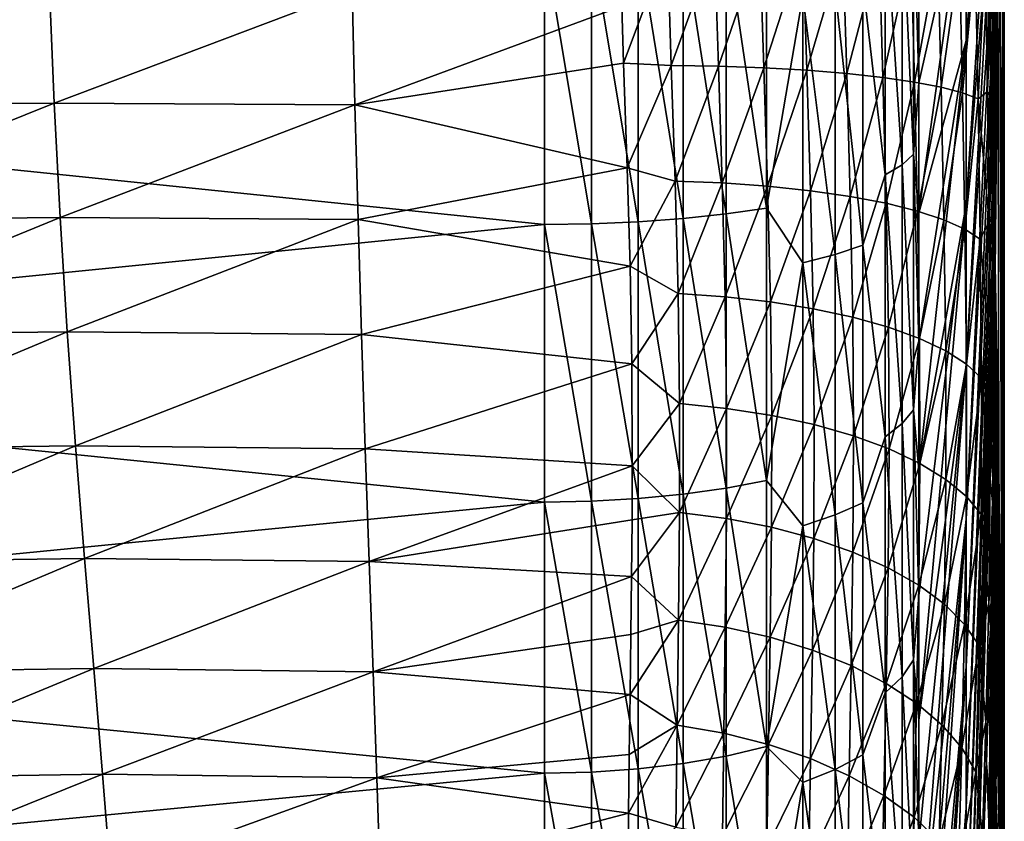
# Model space of a CAD drawing. Header units: metres. Extents: x -22 to 72, y -237 to 23.
# Tile 350 of 363: x 66.25 to 71.5, y -7.96 to -3.68. Entities that reach past the tile are written whole.
import ezdxf

# ---------------------------------------------------------------- set-up
doc = ezdxf.new("R2010")
doc.units = ezdxf.units.M
doc.layers.add('solid_509588_MEDIA_SW0001', color=7, linetype='CONTINUOUS')

msp = doc.modelspace()

# ---------------------------------------------------------------- linework, layer by layer
at = {"layer": 'solid_509588_MEDIA_SW0001'}
for points in [[(71.442787, -4.495758, 102.715591), (71.297287, 10.430269, 91.803352), (71.417549, -3.384985, 103.493362)], [(71.442787, -4.495758, 102.715591), (71.449417, 5.21058, 88.148491), (71.297287, 10.430269, 91.803352)], [(71.442787, -4.495758, 102.715591), (71.470787, -6.077466, 101.60807), (71.449417, 5.21058, 88.148491)], [(71.498817, -9.24112, 99.392853), (71.5, 0, 84.5), (71.449417, 5.21058, 88.148491)], [(71.490837, -7.819918, 100.387993), (71.498817, -9.24112, 99.392853), (71.449417, 5.21058, 88.148491)], [(71.489464, -7.659267, 100.500481), (71.490837, -7.819918, 100.387993), (71.449417, 5.21058, 88.148491)], [(71.470787, -6.077466, 101.60807), (71.489464, -7.659267, 100.500481), (71.449417, 5.21058, 88.148491)], [(71.470947, -13.986648, 96.07), (71.449417, -5.21058, 80.851509), (71.5, 0, 84.5)], [(71.449417, -4.930357, 80.480896), (71.5, 0, 84.5), (71.449417, -5.21058, 80.851509)], [(71.449417, -3.938529, 79.505043), (71.449417, -3.563413, 79.230873), (71.5, 0, 84.5)], [(71.449417, -4.29263, 79.805862), (71.449417, -3.938529, 79.505043), (71.5, 0, 84.5)], [(71.449417, -4.623829, 80.131729), (71.449417, -4.29263, 79.805862), (71.5, 0, 84.5)], [(71.449417, -4.930357, 80.480896), (71.449417, -4.623829, 80.131729), (71.5, 0, 84.5)], [(71.489563, -12.404846, 97.177589), (71.470947, -13.986648, 96.07), (71.5, 0, 84.5)], [(71.490837, -12.255258, 97.282333), (71.489563, -12.404846, 97.177589), (71.5, 0, 84.5)], [(71.498848, -10.822992, 98.285217), (71.490837, -12.255258, 97.282333), (71.5, 0, 84.5)], [(71.498817, -9.24112, 99.392853), (71.498848, -10.822992, 98.285217), (71.5, 0, 84.5)], [(71.449417, -1.894296, 78.427666), (71.297287, -3.791904, 72.344719), (71.297287, -2.894509, 72.100349)], [(71.449417, -2.332495, 78.582138), (71.297287, -3.791904, 72.344719), (71.449417, -1.894296, 78.427666)], [(71.449417, -2.332495, 78.582138), (71.297287, -4.669067, 72.653931), (71.297287, -3.791904, 72.344719)], [(71.449417, -2.758248, 78.768188), (71.297287, -4.669067, 72.653931), (71.449417, -2.332495, 78.582138)], [(69.046227, -3.268285, 63.755886), (61.700001, -4.016436, 63.887661), (61.700001, -2.500866, 63.64946)], [(71.449417, -2.758248, 78.768188), (71.297287, -5.521318, 73.026352), (71.297287, -4.669067, 72.653931)], [(71.449417, -3.169286, 78.984818), (71.297287, -5.521318, 73.026352), (71.449417, -2.758248, 78.768188)], [(71.297287, -2.894509, 72.100349), (71.043945, -4.016731, 65.831764), (71.043945, -3.315895, 65.694626)], [(71.297287, -2.894509, 72.100349), (71.043945, -4.71195, 65.99501), (71.043945, -4.016731, 65.831764)], [(71.297287, -2.894509, 72.100349), (71.297287, -3.791904, 72.344719), (71.043945, -4.71195, 65.99501)], [(70.955872, -3.049517, 65.144424), (71.015793, -3.011115, 65.388168), (71.015793, -4.398156, 65.658951)], [(71.015793, -3.011115, 65.388168), (71.043945, -3.315895, 65.694626), (71.043945, -4.016731, 65.831764)], [(71.015793, -4.398156, 65.658951), (71.015793, -3.011115, 65.388168), (71.043945, -4.016731, 65.831764)], [(70.865181, -3.086429, 64.910141), (70.865181, -4.508163, 65.187698), (70.745163, -3.482562, 64.749413)], [(70.955872, -3.049517, 65.144424), (70.955872, -4.454248, 65.418663), (70.865181, -3.086429, 64.910141)], [(70.955872, -4.454248, 65.418663), (70.865181, -4.508163, 65.187698), (70.865181, -3.086429, 64.910141)], [(70.955872, -3.049517, 65.144424), (71.015793, -4.398156, 65.658951), (70.955872, -4.454248, 65.418663)], [(71.449417, -3.169286, 78.984818), (71.297287, -6.344111, 73.459991), (71.297287, -5.521318, 73.026352)], [(71.449417, -3.563413, 79.230873), (71.297287, -6.344111, 73.459991), (71.449417, -3.169286, 78.984818)], [(69.78759, -3.24611, 63.896629), (69.78759, -4.7414, 64.188545), (69.546257, -3.2584, 63.818626)], [(70.016975, -3.229161, 64.004211), (70.016975, -4.716643, 64.294601), (69.78759, -3.24611, 63.896629)], [(70.016975, -4.716643, 64.294601), (69.78759, -4.7414, 64.188545), (69.78759, -3.24611, 63.896629)], [(70.230705, -3.207825, 64.139633), (70.230705, -4.685479, 64.428101), (70.016975, -3.229161, 64.004211)], [(70.230705, -4.685479, 64.428101), (70.016975, -4.716643, 64.294601), (70.016975, -3.229161, 64.004211)], [(70.425346, -3.550836, 64.362206), (70.230705, -4.685479, 64.428101), (70.230705, -3.207825, 64.139633)], [(69.046227, -3.268285, 63.755886), (69.046227, -4.773789, 64.049797), (61.700001, -4.016436, 63.887661)], [(69.296867, -3.265831, 63.771461), (69.296867, -4.770205, 64.065147), (69.046227, -3.268285, 63.755886)], [(69.296867, -4.770205, 64.065147), (69.046227, -4.773789, 64.049797), (69.046227, -3.268285, 63.755886)], [(69.546257, -3.2584, 63.818626), (69.546257, -4.759351, 64.111649), (69.296867, -3.265831, 63.771461)], [(69.546257, -4.759351, 64.111649), (69.296867, -4.770205, 64.065147), (69.296867, -3.265831, 63.771461)], [(69.703773, -3.286604, 105.445152), (69.458687, -3.608916, 105.491669), (69.469139, -3.912926, 105.527519)], [(69.723099, -3.92517, 105.507751), (69.703773, -3.286604, 105.445152), (69.469139, -3.912926, 105.527519)], [(69.78759, -4.7414, 64.188545), (69.546257, -4.759351, 64.111649), (69.546257, -3.2584, 63.818626)], [(69.723099, -3.92517, 105.507751), (69.953026, -3.286028, 105.392616), (69.703773, -3.286604, 105.445152)], [(69.974632, -3.92921, 105.453751), (69.953026, -3.286028, 105.392616), (69.723099, -3.92517, 105.507751)], [(69.974632, -3.92921, 105.453751), (70.195969, -3.287623, 105.307892), (69.953026, -3.286028, 105.392616)], [(70.217148, -3.937764, 105.368217), (70.195969, -3.287623, 105.307892), (69.974632, -3.92921, 105.453751)], [(70.217148, -3.937764, 105.368217), (70.426033, -3.29138, 105.192757), (70.195969, -3.287623, 105.307892)], [(70.446625, -3.95069, 105.252571), (70.426033, -3.29138, 105.192757), (70.217148, -3.937764, 105.368217)], [(70.446625, -3.95069, 105.252571), (70.63942, -3.297237, 105.04911), (70.426033, -3.29138, 105.192757)], [(70.659271, -3.967774, 105.108734), (70.63942, -3.297237, 105.04911), (70.446625, -3.95069, 105.252571)], [(70.659271, -3.967774, 105.108734), (70.832581, -3.305097, 104.879326), (70.63942, -3.297237, 105.04911)], [(70.85157, -3.988734, 104.939079), (70.832581, -3.305097, 104.879326), (70.659271, -3.967774, 105.108734)], [(70.85157, -3.988734, 104.939079), (71.002335, -3.314829, 104.686218), (70.832581, -3.305097, 104.879326)], [(71.020332, -4.013222, 104.746414), (71.002335, -3.314829, 104.686218), (70.85157, -3.988734, 104.939079)], [(71.020332, -4.013222, 104.746414), (71.145874, -3.326273, 104.472984), (71.002335, -3.314829, 104.686218)], [(71.162773, -4.040833, 104.533928), (71.145874, -3.326273, 104.472984), (71.020332, -4.013222, 104.746414)], [(71.162773, -4.040833, 104.533928), (71.260803, -3.339239, 104.243156), (71.145874, -3.326273, 104.472984)], [(71.276527, -4.07111, 104.305138), (71.260803, -3.339239, 104.243156), (71.162773, -4.040833, 104.533928)], [(71.276527, -4.07111, 104.305138), (71.345238, -3.353513, 104.000526), (71.260803, -3.339239, 104.243156)], [(71.359718, -4.103553, 104.063835), (71.345238, -3.353513, 104.000526), (71.276527, -4.07111, 104.305138)], [(71.359718, -4.103553, 104.063835), (71.397781, -3.368858, 103.749123), (71.345238, -3.353513, 104.000526)], [(71.409752, -4.063233, 103.805214), (71.397781, -3.368858, 103.749123), (71.359718, -4.103553, 104.063835)], [(71.409752, -4.063233, 103.805214), (71.417549, -3.384985, 103.493362), (71.397781, -3.368858, 103.749123)], [(71.409752, -4.063233, 103.805214), (71.423218, -3.752411, 103.523415), (71.417549, -3.384985, 103.493362)], [(71.423218, -3.752411, 103.523415), (71.442787, -4.495758, 102.715591), (71.417549, -3.384985, 103.493362)], [(64.791573, -3.5287, 105.500496), (64.826515, -4.13858, 105.583588), (66.406158, -3.517186, 105.507797)], [(64.826515, -4.13858, 105.583588), (66.431007, -4.125017, 105.592392), (66.406158, -3.517186, 105.507797)], [(66.406158, -3.517186, 105.507797), (66.431007, -4.125017, 105.592392), (68.020821, -3.524439, 105.501945)], [(70.597763, -3.518466, 64.545792), (70.597763, -4.933018, 64.847633), (70.425346, -3.550836, 64.362206)], [(70.745163, -3.482562, 64.749413), (70.745163, -4.88268, 65.048172), (70.597763, -3.518466, 64.545792)], [(70.745163, -4.88268, 65.048172), (70.597763, -4.933018, 64.847633), (70.597763, -3.518466, 64.545792)], [(70.865181, -4.508163, 65.187698), (70.745163, -4.88268, 65.048172), (70.745163, -3.482562, 64.749413)], [(66.431007, -4.125017, 105.592392), (68.035591, -4.133975, 105.585419), (68.020821, -3.524439, 105.501945)], [(68.020821, -3.524439, 105.501945), (68.035591, -4.133975, 105.585419), (69.458687, -3.608916, 105.491669)], [(70.425346, -3.550836, 64.362206), (70.425346, -4.978403, 64.666832), (70.230705, -4.685479, 64.428101)], [(70.597763, -4.933018, 64.847633), (70.425346, -4.978403, 64.666832), (70.425346, -3.550836, 64.362206)], [(71.449417, -3.563413, 79.230873), (71.297287, -7.133056, 73.952538), (71.297287, -6.344111, 73.459991)], [(71.449417, -3.938529, 79.505043), (71.297287, -7.133056, 73.952538), (71.449417, -3.563413, 79.230873)], [(68.035591, -4.133975, 105.585419), (69.469139, -3.912926, 105.527519), (69.458687, -3.608916, 105.491669)], [(71.409752, -4.063233, 103.805214), (71.428284, -4.098251, 103.561295), (71.423218, -3.752411, 103.523415)], [(71.423218, -3.752411, 103.523415), (71.446785, -4.845969, 102.799782), (71.442787, -4.495758, 102.715591)], [(71.423218, -3.752411, 103.523415), (71.428284, -4.098251, 103.561295), (71.446785, -4.845969, 102.799782)], [(71.297287, -3.791904, 72.344719), (71.043945, -5.400579, 66.184135), (71.043945, -4.71195, 65.99501)], [(71.297287, -3.791904, 72.344719), (71.043945, -6.081655, 66.398872), (71.043945, -5.400579, 66.184135)], [(71.297287, -3.791904, 72.344719), (71.297287, -4.669067, 72.653931), (71.043945, -6.081655, 66.398872)], [(68.035591, -4.133975, 105.585419), (69.488327, -4.47118, 105.625496), (69.469139, -3.912926, 105.527519)], [(69.723099, -3.92517, 105.507751), (69.469139, -3.912926, 105.527519), (69.488327, -4.47118, 105.625496)], [(69.743889, -4.541493, 105.617722), (69.723099, -3.92517, 105.507751), (69.488327, -4.47118, 105.625496)], [(69.974632, -3.92921, 105.453751), (69.723099, -3.92517, 105.507751), (69.743889, -4.541493, 105.617722)], [(69.995117, -4.551651, 105.563095), (69.974632, -3.92921, 105.453751), (69.743889, -4.541493, 105.617722)], [(70.217148, -3.937764, 105.368217), (69.974632, -3.92921, 105.453751), (69.995117, -4.551651, 105.563095)], [(70.237129, -4.568912, 105.47747), (70.217148, -3.937764, 105.368217), (69.995117, -4.551651, 105.563095)], [(70.446625, -3.95069, 105.252571), (70.217148, -3.937764, 105.368217), (70.237129, -4.568912, 105.47747)], [(71.449417, -3.938529, 79.505043), (71.297287, -7.883942, 74.50135), (71.297287, -7.133056, 73.952538)], [(71.449417, -4.29263, 79.805862), (71.297287, -7.883942, 74.50135), (71.449417, -3.938529, 79.505043)], [(70.465935, -4.592988, 105.362274), (70.446625, -3.95069, 105.252571), (70.237129, -4.568912, 105.47747)], [(70.659271, -3.967774, 105.108734), (70.446625, -3.95069, 105.252571), (70.465935, -4.592988, 105.362274)], [(70.677742, -4.623482, 105.219406), (70.659271, -3.967774, 105.108734), (70.465935, -4.592988, 105.362274)], [(70.85157, -3.988734, 104.939079), (70.659271, -3.967774, 105.108734), (70.677742, -4.623482, 105.219406)], [(70.869041, -4.659889, 105.051239), (70.85157, -3.988734, 104.939079), (70.677742, -4.623482, 105.219406)], [(71.020332, -4.013222, 104.746414), (70.85157, -3.988734, 104.939079), (70.869041, -4.659889, 105.051239)], [(69.046227, -4.773789, 64.049797), (61.700001, -5.508758, 64.235413), (61.700001, -4.016436, 63.887661)], [(71.036667, -4.701606, 104.86055), (71.020332, -4.013222, 104.746414), (70.869041, -4.659889, 105.051239)], [(71.015793, -4.398156, 65.658951), (71.043945, -4.016731, 65.831764), (71.043945, -4.71195, 65.99501)], [(71.162773, -4.040833, 104.533928), (71.020332, -4.013222, 104.746414), (71.036667, -4.701606, 104.86055)], [(71.177849, -4.747943, 104.650497), (71.162773, -4.040833, 104.533928), (71.036667, -4.701606, 104.86055)], [(71.276527, -4.07111, 104.305138), (71.162773, -4.040833, 104.533928), (71.177849, -4.747943, 104.650497)], [(71.290253, -4.798133, 104.424561), (71.276527, -4.07111, 104.305138), (71.177849, -4.747943, 104.650497)], [(71.359718, -4.103553, 104.063835), (71.276527, -4.07111, 104.305138), (71.290253, -4.798133, 104.424561)], [(71.420006, -4.758159, 103.910583), (71.409752, -4.063233, 103.805214), (71.359718, -4.103553, 104.063835)], [(71.420006, -4.758159, 103.910583), (71.428284, -4.098251, 103.561295), (71.409752, -4.063233, 103.805214)], [(64.826515, -4.13858, 105.583588), (64.872932, -4.750932, 105.720177), (66.431007, -4.125017, 105.592392)], [(64.872932, -4.750932, 105.720177), (66.462555, -4.7354, 105.730499), (66.431007, -4.125017, 105.592392)], [(66.431007, -4.125017, 105.592392), (66.462555, -4.7354, 105.730499), (68.035591, -4.133975, 105.585419)], [(66.462555, -4.7354, 105.730499), (68.052277, -4.746142, 105.722412), (68.035591, -4.133975, 105.585419)], [(68.035591, -4.133975, 105.585419), (68.052277, -4.746142, 105.722412), (69.488327, -4.47118, 105.625496)], [(71.372009, -4.851346, 104.186478), (71.359718, -4.103553, 104.063835), (71.290253, -4.798133, 104.424561)], [(71.420006, -4.758159, 103.910583), (71.359718, -4.103553, 104.063835), (71.372009, -4.851346, 104.186478)], [(71.420006, -4.758159, 103.910583), (71.432632, -4.421875, 103.609657), (71.428284, -4.098251, 103.561295)], [(71.428284, -4.098251, 103.561295), (71.450752, -5.198051, 102.884491), (71.446785, -4.845969, 102.799782)], [(71.428284, -4.098251, 103.561295), (71.432632, -4.421875, 103.609657), (71.450752, -5.198051, 102.884491)], [(71.449417, -4.29263, 79.805862), (71.297287, -8.592765, 75.103516), (71.297287, -7.883942, 74.50135)], [(71.449417, -4.623829, 80.131729), (71.297287, -8.592765, 75.103516), (71.449417, -4.29263, 79.805862)], [(70.955872, -4.454248, 65.418663), (71.015793, -4.398156, 65.658951), (71.015793, -5.761731, 66.030258)], [(71.015793, -4.398156, 65.658951), (71.043945, -4.71195, 65.99501), (71.043945, -5.400579, 66.184135)], [(71.015793, -5.761731, 66.030258), (71.015793, -4.398156, 65.658951), (71.043945, -5.400579, 66.184135)], [(70.955872, -4.454248, 65.418663), (70.955872, -5.835215, 65.794701), (70.865181, -4.508163, 65.187698)], [(70.955872, -4.454248, 65.418663), (71.015793, -5.761731, 66.030258), (70.955872, -5.835215, 65.794701)], [(71.420006, -4.758159, 103.910583), (71.436234, -4.729187, 103.669037), (71.432632, -4.421875, 103.609657)], [(71.432632, -4.421875, 103.609657), (71.454567, -5.55322, 102.974236), (71.450752, -5.198051, 102.884491)], [(71.432632, -4.421875, 103.609657), (71.436234, -4.729187, 103.669037), (71.454567, -5.55322, 102.974236)], [(68.052277, -4.746142, 105.722412), (69.503525, -4.995875, 105.759964), (69.488327, -4.47118, 105.625496)], [(69.743889, -4.541493, 105.617722), (69.488327, -4.47118, 105.625496), (69.503525, -4.995875, 105.759964)], [(70.865181, -4.508163, 65.187698), (70.865181, -5.905845, 65.568291), (70.745163, -4.88268, 65.048172)], [(70.955872, -5.835215, 65.794701), (70.865181, -5.905845, 65.568291), (70.865181, -4.508163, 65.187698)], [(71.446785, -4.845969, 102.799782), (71.470787, -6.077466, 101.60807), (71.442787, -4.495758, 102.715591)], [(69.759911, -5.140387, 105.779091), (69.743889, -4.541493, 105.617722), (69.503525, -4.995875, 105.759964)], [(69.995117, -4.551651, 105.563095), (69.743889, -4.541493, 105.617722), (69.759911, -5.140387, 105.779091)], [(70.01078, -5.158128, 105.724754), (69.995117, -4.551651, 105.563095), (69.759911, -5.140387, 105.779091)], [(70.237129, -4.568912, 105.47747), (69.995117, -4.551651, 105.563095), (70.01078, -5.158128, 105.724754)], [(70.252235, -5.185553, 105.640205), (70.237129, -4.568912, 105.47747), (70.01078, -5.158128, 105.724754)], [(70.465935, -4.592988, 105.362274), (70.237129, -4.568912, 105.47747), (70.252235, -5.185553, 105.640205)], [(70.480278, -5.222206, 105.526833), (70.465935, -4.592988, 105.362274), (70.252235, -5.185553, 105.640205)], [(70.677742, -4.623482, 105.219406), (70.465935, -4.592988, 105.362274), (70.480278, -5.222206, 105.526833)], [(70.691139, -5.26748, 105.386513), (70.677742, -4.623482, 105.219406), (70.480278, -5.222206, 105.526833)], [(70.869041, -4.659889, 105.051239), (70.677742, -4.623482, 105.219406), (70.691139, -5.26748, 105.386513)], [(70.881325, -5.320627, 105.221573), (70.869041, -4.659889, 105.051239), (70.691139, -5.26748, 105.386513)], [(71.036667, -4.701606, 104.86055), (70.869041, -4.659889, 105.051239), (70.881325, -5.320627, 105.221573)], [(71.297287, -4.669067, 72.653931), (71.043945, -6.754224, 66.638931), (71.043945, -6.081655, 66.398872)], [(71.297287, -4.669067, 72.653931), (71.043945, -7.417348, 66.903969), (71.043945, -6.754224, 66.638931)], [(71.297287, -4.669067, 72.653931), (71.297287, -5.521318, 73.026352), (71.043945, -7.417348, 66.903969)], [(71.449417, -4.623829, 80.131729), (71.297287, -9.25574, 75.755814), (71.297287, -8.592765, 75.103516)], [(71.449417, -4.930357, 80.480896), (71.297287, -9.25574, 75.755814), (71.449417, -4.623829, 80.131729)], [(70.016975, -4.716643, 64.294601), (70.016975, -6.17896, 64.692795), (69.78759, -4.7414, 64.188545)], [(70.230705, -4.685479, 64.428101), (70.230705, -6.138134, 64.823669), (70.016975, -4.716643, 64.294601)], [(70.230705, -6.138134, 64.823669), (70.016975, -6.17896, 64.692795), (70.016975, -4.716643, 64.294601)], [(70.425346, -4.978403, 64.666832), (70.230705, -6.138134, 64.823669), (70.230705, -4.685479, 64.428101)], [(71.047691, -5.380767, 105.034737), (71.036667, -4.701606, 104.86055), (70.881325, -5.320627, 105.221573)], [(71.177849, -4.747943, 104.650497), (71.036667, -4.701606, 104.86055), (71.047691, -5.380767, 105.034737)], [(69.046227, -4.773789, 64.049797), (69.046227, -6.253824, 64.452812), (61.700001, -5.508758, 64.235413)], [(64.872932, -4.750932, 105.720177), (64.931007, -5.36383, 105.91684), (66.462555, -4.7354, 105.730499)], [(64.931007, -5.36383, 105.91684), (66.500885, -5.346401, 105.92868), (66.462555, -4.7354, 105.730499)], [(66.462555, -4.7354, 105.730499), (66.500885, -5.346401, 105.92868), (68.052277, -4.746142, 105.722412)], [(66.500885, -5.346401, 105.92868), (68.070869, -5.359, 105.919487), (68.052277, -4.746142, 105.722412)], [(68.052277, -4.746142, 105.722412), (68.070869, -5.359, 105.919487), (69.503525, -4.995875, 105.759964)], [(69.296867, -4.770205, 64.065147), (69.296867, -6.249128, 64.467865), (69.046227, -4.773789, 64.049797)], [(69.296867, -6.249128, 64.467865), (69.046227, -6.253824, 64.452812), (69.046227, -4.773789, 64.049797)], [(69.546257, -4.759351, 64.111649), (69.546257, -6.234908, 64.513451), (69.296867, -4.770205, 64.065147)], [(69.546257, -6.234908, 64.513451), (69.296867, -6.249128, 64.467865), (69.296867, -4.770205, 64.065147)], [(69.78759, -4.7414, 64.188545), (69.78759, -6.211392, 64.588829), (69.546257, -4.759351, 64.111649)], [(69.78759, -6.211392, 64.588829), (69.546257, -6.234908, 64.513451), (69.546257, -4.759351, 64.111649)], [(70.016975, -6.17896, 64.692795), (69.78759, -6.211392, 64.588829), (69.78759, -4.7414, 64.188545)], [(71.187477, -5.446904, 104.829102), (71.177849, -4.747943, 104.650497), (71.047691, -5.380767, 105.034737)], [(71.290253, -4.798133, 104.424561), (71.177849, -4.747943, 104.650497), (71.187477, -5.446904, 104.829102)], [(71.426109, -5.449797, 104.071098), (71.420006, -4.758159, 103.910583), (71.372009, -4.851346, 104.186478)], [(71.420006, -4.758159, 103.910583), (71.439041, -5.031069, 103.738686), (71.436234, -4.729187, 103.669037)], [(71.426109, -5.449797, 104.071098), (71.439041, -5.031069, 103.738686), (71.420006, -4.758159, 103.910583)], [(71.436234, -4.729187, 103.669037), (71.457947, -5.912563, 103.073608), (71.454567, -5.55322, 102.974236)], [(71.436234, -4.729187, 103.669037), (71.439041, -5.031069, 103.738686), (71.457947, -5.912563, 103.073608)], [(71.298378, -5.517945, 104.60807), (71.290253, -4.798133, 104.424561), (71.187477, -5.446904, 104.829102)], [(71.372009, -4.851346, 104.186478), (71.290253, -4.798133, 104.424561), (71.298378, -5.517945, 104.60807)], [(70.745163, -4.88268, 65.048172), (70.745163, -6.257917, 65.44606), (70.597763, -4.933018, 64.847633)], [(70.865181, -5.905845, 65.568291), (70.745163, -6.257917, 65.44606), (70.745163, -4.88268, 65.048172)], [(71.378555, -5.592712, 104.375298), (71.372009, -4.851346, 104.186478), (71.298378, -5.517945, 104.60807)], [(71.426109, -5.449797, 104.071098), (71.372009, -4.851346, 104.186478), (71.378555, -5.592712, 104.375298)], [(71.472847, -6.37184, 101.732231), (71.470787, -6.077466, 101.60807), (71.446785, -4.845969, 102.799782)], [(71.472847, -6.37184, 101.732231), (71.446785, -4.845969, 102.799782), (71.450752, -5.198051, 102.884491)], [(70.597763, -4.933018, 64.847633), (70.597763, -6.322433, 65.249626), (70.425346, -4.978403, 64.666832)], [(70.745163, -6.257917, 65.44606), (70.597763, -6.322433, 65.249626), (70.597763, -4.933018, 64.847633)], [(71.449417, -4.930357, 80.480896), (71.449417, -5.21058, 80.851509), (71.297287, -9.869333, 76.454773)], [(71.449417, -4.930357, 80.480896), (71.297287, -9.869333, 76.454773), (71.297287, -9.25574, 75.755814)], [(70.425346, -4.978403, 64.666832), (70.425346, -6.380601, 65.072517), (70.230705, -6.138134, 64.823669)], [(70.597763, -6.322433, 65.249626), (70.425346, -6.380601, 65.072517), (70.425346, -4.978403, 64.666832)], [(68.070869, -5.359, 105.919487), (69.512939, -5.515904, 105.936882), (69.503525, -4.995875, 105.759964)], [(69.759911, -5.140387, 105.779091), (69.503525, -4.995875, 105.759964), (69.512939, -5.515904, 105.936882)], [(71.426109, -5.449797, 104.071098), (71.440819, -5.327811, 103.82074), (71.439041, -5.031069, 103.738686)], [(71.439041, -5.031069, 103.738686), (71.440819, -5.327811, 103.82074), (71.457947, -5.912563, 103.073608)], [(69.767868, -5.728117, 105.993492), (69.759911, -5.140387, 105.779091), (69.512939, -5.515904, 105.936882)], [(70.01078, -5.158128, 105.724754), (69.759911, -5.140387, 105.779091), (69.767868, -5.728117, 105.993492)], [(70.018318, -5.753738, 105.940384), (70.01078, -5.158128, 105.724754), (69.767868, -5.728117, 105.993492)], [(70.252235, -5.185553, 105.640205), (70.01078, -5.158128, 105.724754), (70.018318, -5.753738, 105.940384)], [(70.259132, -5.79141, 105.857986), (70.252235, -5.185553, 105.640205), (70.018318, -5.753738, 105.940384)], [(70.480278, -5.222206, 105.526833), (70.252235, -5.185553, 105.640205), (70.259132, -5.79141, 105.857986)], [(71.475029, -6.668018, 101.858841), (71.450752, -5.198051, 102.884491), (71.454567, -5.55322, 102.974236)], [(71.475029, -6.668018, 101.858841), (71.472847, -6.37184, 101.732231), (71.450752, -5.198051, 102.884491)], [(70.486336, -5.84051, 105.747665), (70.480278, -5.222206, 105.526833), (70.259132, -5.79141, 105.857986)], [(70.691139, -5.26748, 105.386513), (70.480278, -5.222206, 105.526833), (70.486336, -5.84051, 105.747665)], [(71.299095, -18.534039, 88.869286), (71.297287, -10.430269, 77.196648), (71.449417, -5.21058, 80.851509)], [(71.297287, -9.869333, 76.454773), (71.449417, -5.21058, 80.851509), (71.297287, -10.430269, 77.196648)], [(71.314995, -18.364952, 89.520226), (71.299095, -18.534039, 88.869286), (71.449417, -5.21058, 80.851509)], [(71.330673, -18.173166, 90.164383), (71.314995, -18.364952, 89.520226), (71.449417, -5.21058, 80.851509)], [(71.360985, -17.723473, 91.427315), (71.330673, -18.173166, 90.164383), (71.449417, -5.21058, 80.851509)], [(71.38131, -17.367517, 92.316071), (71.360985, -17.723473, 91.427315), (71.449417, -5.21058, 80.851509)], [(71.384193, -17.315123, 92.448608), (71.38131, -17.367517, 92.316071), (71.449417, -5.21058, 80.851509)], [(71.400406, -17.008902, 93.229935), (71.384193, -17.315123, 92.448608), (71.449417, -5.21058, 80.851509)], [(71.402847, -16.962561, 93.355812), (71.400406, -17.008902, 93.229935), (71.449417, -5.21058, 80.851509)], [(71.417549, -16.690189, 94.176956), (71.402847, -16.962561, 93.355812), (71.449417, -5.21058, 80.851509)], [(71.443008, -15.568357, 94.962471), (71.417549, -16.690189, 94.176956), (71.449417, -5.21058, 80.851509)], [(71.470947, -13.986648, 96.07), (71.443008, -15.568357, 94.962471), (71.449417, -5.21058, 80.851509)], [(70.696159, -5.900225, 105.611252), (70.691139, -5.26748, 105.386513), (70.486336, -5.84051, 105.747665)], [(70.881325, -5.320627, 105.221573), (70.691139, -5.26748, 105.386513), (70.696159, -5.900225, 105.611252)], [(64.931007, -5.36383, 105.91684), (64.999237, -5.973854, 106.174385), (66.500885, -5.346401, 105.92868)], [(64.999237, -5.973854, 106.174385), (66.545074, -5.954588, 106.187744), (66.500885, -5.346401, 105.92868)], [(66.500885, -5.346401, 105.92868), (66.545074, -5.954588, 106.187744), (68.070869, -5.359, 105.919487)], [(70.885132, -5.969567, 105.450996), (70.881325, -5.320627, 105.221573), (70.696159, -5.900225, 105.611252)], [(71.047691, -5.380767, 105.034737), (70.881325, -5.320627, 105.221573), (70.885132, -5.969567, 105.450996)], [(71.426109, -5.449797, 104.071098), (71.441406, -5.629571, 103.915947), (71.440819, -5.327811, 103.82074)], [(71.440819, -5.327811, 103.82074), (71.460533, -6.277006, 103.187126), (71.457947, -5.912563, 103.073608)], [(71.440819, -5.327811, 103.82074), (71.441406, -5.629571, 103.915947), (71.460533, -6.277006, 103.187126)], [(66.545074, -5.954588, 106.187744), (68.091026, -5.969105, 106.177437), (68.070869, -5.359, 105.919487)], [(68.070869, -5.359, 105.919487), (68.091026, -5.969105, 106.177437), (69.512939, -5.515904, 105.936882)], [(71.050125, -6.047388, 105.269554), (71.047691, -5.380767, 105.034737), (70.885132, -5.969567, 105.450996)], [(71.015793, -5.761731, 66.030258), (71.043945, -5.400579, 66.184135), (71.043945, -6.081655, 66.398872)], [(71.187477, -5.446904, 104.829102), (71.047691, -5.380767, 105.034737), (71.050125, -6.047388, 105.269554)], [(71.188416, -6.132401, 105.069931), (71.187477, -5.446904, 104.829102), (71.050125, -6.047388, 105.269554)], [(71.298378, -5.517945, 104.60807), (71.187477, -5.446904, 104.829102), (71.188416, -6.132401, 105.069931)], [(71.425316, -6.130323, 104.287529), (71.426109, -5.449797, 104.071098), (71.378555, -5.592712, 104.375298)], [(71.425316, -6.130323, 104.287529), (71.441406, -5.629571, 103.915947), (71.426109, -5.449797, 104.071098)], [(69.046227, -6.253824, 64.452812), (61.700001, -6.972731, 64.691422), (61.700001, -5.508758, 64.235413)], [(68.091026, -5.969105, 106.177437), (69.515556, -6.060161, 106.16925), (69.512939, -5.515904, 105.936882)], [(69.767868, -5.728117, 105.993492), (69.512939, -5.515904, 105.936882), (69.515556, -6.060161, 106.16925)], [(71.297287, -5.521318, 73.026352), (71.043945, -8.070098, 67.193619), (71.043945, -7.417348, 66.903969)], [(71.297287, -5.521318, 73.026352), (71.043945, -8.71156, 67.507477), (71.043945, -8.070098, 67.193619)], [(71.297287, -5.521318, 73.026352), (71.297287, -6.344111, 73.459991), (71.043945, -8.71156, 67.507477)], [(71.297714, -6.223198, 104.855423), (71.298378, -5.517945, 104.60807), (71.188416, -6.132401, 105.069931)], [(71.378555, -5.592712, 104.375298), (71.298378, -5.517945, 104.60807), (71.297714, -6.223198, 104.855423)], [(71.477333, -6.9678, 101.991905), (71.454567, -5.55322, 102.974236), (71.457947, -5.912563, 103.073608)], [(71.477333, -6.9678, 101.991905), (71.475029, -6.668018, 101.858841), (71.454567, -5.55322, 102.974236)], [(71.376198, -6.318276, 104.629593), (71.378555, -5.592712, 104.375298), (71.297714, -6.223198, 104.855423)], [(71.425316, -6.130323, 104.287529), (71.378555, -5.592712, 104.375298), (71.376198, -6.318276, 104.629593)], [(71.425316, -6.130323, 104.287529), (71.440468, -5.935966, 104.027008), (71.441406, -5.629571, 103.915947)], [(71.441406, -5.629571, 103.915947), (71.440468, -5.935966, 104.027008), (71.461937, -6.647269, 103.319046)], [(71.441406, -5.629571, 103.915947), (71.461937, -6.647269, 103.319046), (71.460533, -6.277006, 103.187126)], [(69.767639, -6.309154, 106.259933), (69.767868, -5.728117, 105.993492), (69.515556, -6.060161, 106.16925)], [(70.018318, -5.753738, 105.940384), (69.767868, -5.728117, 105.993492), (69.767639, -6.309154, 106.259933)], [(70.017616, -6.341662, 106.208412), (70.018318, -5.753738, 105.940384), (69.767639, -6.309154, 106.259933)], [(70.259132, -5.79141, 105.857986), (70.018318, -5.753738, 105.940384), (70.017616, -6.341662, 106.208412)], [(70.955872, -5.835215, 65.794701), (71.015793, -5.761731, 66.030258), (71.015793, -7.094565, 66.500114)], [(71.015793, -5.761731, 66.030258), (71.043945, -6.081655, 66.398872), (71.043945, -6.754224, 66.638931)], [(71.015793, -7.094565, 66.500114), (71.015793, -5.761731, 66.030258), (71.043945, -6.754224, 66.638931)], [(70.257744, -6.388277, 106.128609), (70.259132, -5.79141, 105.857986), (70.017616, -6.341662, 106.208412)], [(70.486336, -5.84051, 105.747665), (70.259132, -5.79141, 105.857986), (70.257744, -6.388277, 106.128609)], [(70.484039, -6.448225, 106.021843), (70.486336, -5.84051, 105.747665), (70.257744, -6.388277, 106.128609)], [(70.696159, -5.900225, 105.611252), (70.486336, -5.84051, 105.747665), (70.484039, -6.448225, 106.021843)], [(70.955872, -5.835215, 65.794701), (70.955872, -7.185047, 66.270546), (70.865181, -5.905845, 65.568291)], [(70.955872, -5.835215, 65.794701), (71.015793, -7.094565, 66.500114), (70.955872, -7.185047, 66.270546)], [(70.692764, -6.520515, 105.8899), (70.696159, -5.900225, 105.611252), (70.484039, -6.448225, 106.021843)], [(70.885132, -5.969567, 105.450996), (70.696159, -5.900225, 105.611252), (70.692764, -6.520515, 105.8899)], [(70.865181, -5.905845, 65.568291), (70.865181, -7.272016, 66.049896), (70.745163, -6.257917, 65.44606)], [(70.955872, -7.185047, 66.270546), (70.865181, -7.272016, 66.049896), (70.865181, -5.905845, 65.568291)], [(71.47963, -7.2727, 102.135361), (71.457947, -5.912563, 103.073608), (71.460533, -6.277006, 103.187126)], [(71.47963, -7.2727, 102.135361), (71.477333, -6.9678, 101.991905), (71.457947, -5.912563, 103.073608)], [(64.999237, -5.973854, 106.174385), (65.074272, -6.575888, 106.487274), (66.545074, -5.954588, 106.187744)], [(65.074272, -6.575888, 106.487274), (66.593094, -6.55483, 106.502151), (66.545074, -5.954588, 106.187744)], [(66.545074, -5.954588, 106.187744), (66.593094, -6.55483, 106.502151), (68.091026, -5.969105, 106.177437)], [(66.593094, -6.55483, 106.502151), (68.112053, -6.571306, 106.490738), (68.091026, -5.969105, 106.177437)], [(68.091026, -5.969105, 106.177437), (68.112053, -6.571306, 106.490738), (69.515556, -6.060161, 106.16925)], [(70.880455, -6.603951, 105.73494), (70.885132, -5.969567, 105.450996), (70.692764, -6.520515, 105.8899)], [(71.050125, -6.047388, 105.269554), (70.885132, -5.969567, 105.450996), (70.880455, -6.603951, 105.73494)], [(71.425316, -6.130323, 104.287529), (71.437744, -6.253225, 104.154793), (71.440468, -5.935966, 104.027008)], [(71.440468, -5.935966, 104.027008), (71.437744, -6.253225, 104.154793), (71.461777, -7.023824, 103.473228)], [(71.440468, -5.935966, 104.027008), (71.461777, -7.023824, 103.473228), (71.461937, -6.647269, 103.319046)], [(68.112053, -6.571306, 106.490738), (69.514435, -6.348392, 106.311371), (69.515556, -6.060161, 106.16925)], [(69.767639, -6.309154, 106.259933), (69.515556, -6.060161, 106.16925), (69.514435, -6.348392, 106.311371)], [(71.044014, -6.697151, 105.559547), (71.050125, -6.047388, 105.269554), (70.880455, -6.603951, 105.73494)], [(71.188416, -6.132401, 105.069931), (71.050125, -6.047388, 105.269554), (71.044014, -6.697151, 105.559547)], [(71.472847, -6.37184, 101.732231), (71.489464, -7.659267, 100.500481), (71.470787, -6.077466, 101.60807)], [(70.230705, -6.138134, 64.823669), (70.230705, -7.558039, 65.324211), (70.016975, -6.17896, 64.692795)], [(70.425346, -6.380601, 65.072517), (70.230705, -7.558039, 65.324211), (70.230705, -6.138134, 64.823669)], [(71.180733, -6.798573, 105.366615), (71.188416, -6.132401, 105.069931), (71.044014, -6.697151, 105.559547)], [(71.297714, -6.223198, 104.855423), (71.188416, -6.132401, 105.069931), (71.180733, -6.798573, 105.366615)], [(71.416862, -6.791181, 104.554703), (71.425316, -6.130323, 104.287529), (71.376198, -6.318276, 104.629593)], [(71.416862, -6.791181, 104.554703), (71.437744, -6.253225, 104.154793), (71.425316, -6.130323, 104.287529)], [(70.016975, -6.17896, 64.692795), (70.016975, -7.60831, 65.196671), (69.78759, -6.211392, 64.588829)], [(70.230705, -7.558039, 65.324211), (70.016975, -7.60831, 65.196671), (70.016975, -6.17896, 64.692795)], [(69.296867, -6.249128, 64.467865), (69.296867, -7.694709, 64.977463), (69.046227, -6.253824, 64.452812)], [(69.546257, -6.234908, 64.513451), (69.546257, -7.6772, 65.021889), (69.296867, -6.249128, 64.467865)], [(69.546257, -7.6772, 65.021889), (69.296867, -7.694709, 64.977463), (69.296867, -6.249128, 64.467865)], [(69.78759, -6.211392, 64.588829), (69.78759, -7.648244, 65.095352), (69.546257, -6.234908, 64.513451)], [(69.78759, -7.648244, 65.095352), (69.546257, -7.6772, 65.021889), (69.546257, -6.234908, 64.513451)], [(70.016975, -7.60831, 65.196671), (69.78759, -7.648244, 65.095352), (69.78759, -6.211392, 64.588829)], [(71.288345, -6.906538, 105.15934), (71.297714, -6.223198, 104.855423), (71.180733, -6.798573, 105.366615)], [(71.376198, -6.318276, 104.629593), (71.297714, -6.223198, 104.855423), (71.288345, -6.906538, 105.15934)], [(69.046227, -6.253824, 64.452812), (69.046227, -7.700491, 64.962791), (61.700001, -6.972731, 64.691422)], [(69.296867, -7.694709, 64.977463), (69.046227, -7.700491, 64.962791), (69.046227, -6.253824, 64.452812)], [(70.745163, -6.257917, 65.44606), (70.745163, -7.601265, 65.94104), (70.597763, -6.322433, 65.249626)], [(70.865181, -7.272016, 66.049896), (70.745163, -7.601265, 65.94104), (70.745163, -6.257917, 65.44606)], [(71.416862, -6.791181, 104.554703), (71.43293, -6.581178, 104.302422), (71.437744, -6.253225, 104.154793)], [(71.437744, -6.253225, 104.154793), (71.43293, -6.581178, 104.302422), (71.459732, -7.406844, 103.652916)], [(71.437744, -6.253225, 104.154793), (71.459732, -7.406844, 103.652916), (71.461777, -7.023824, 103.473228)], [(71.481674, -7.583941, 102.292908), (71.460533, -6.277006, 103.187126), (71.461937, -6.647269, 103.319046)], [(71.481674, -7.583941, 102.292908), (71.47963, -7.2727, 102.135361), (71.460533, -6.277006, 103.187126)], [(68.112053, -6.571306, 106.490738), (69.511665, -6.650151, 106.473869), (69.514435, -6.348392, 106.311371)], [(69.767639, -6.309154, 106.259933), (69.514435, -6.348392, 106.311371), (69.511665, -6.650151, 106.473869)], [(69.761894, -6.882875, 106.573906), (69.767639, -6.309154, 106.259933), (69.511665, -6.650151, 106.473869)], [(70.017616, -6.341662, 106.208412), (69.767639, -6.309154, 106.259933), (69.761894, -6.882875, 106.573906)], [(70.011383, -6.920811, 106.523758), (70.017616, -6.341662, 106.208412), (69.761894, -6.882875, 106.573906)], [(70.257744, -6.388277, 106.128609), (70.017616, -6.341662, 106.208412), (70.011383, -6.920811, 106.523758)], [(70.597763, -6.322433, 65.249626), (70.597763, -7.67963, 65.74971), (70.425346, -6.380601, 65.072517)], [(70.745163, -7.601265, 65.94104), (70.597763, -7.67963, 65.74971), (70.597763, -6.322433, 65.249626)], [(71.297287, -6.344111, 73.459991), (71.043945, -9.340839, 67.845093), (71.043945, -8.71156, 67.507477)], [(71.297287, -6.344111, 73.459991), (71.043945, -9.957054, 68.206001), (71.043945, -9.340839, 67.845093)], [(71.297287, -6.344111, 73.459991), (71.297287, -7.133056, 73.952538), (71.043945, -9.957054, 68.206001)], [(71.365074, -7.019259, 104.941147), (71.376198, -6.318276, 104.629593), (71.288345, -6.906538, 105.15934)], [(71.416862, -6.791181, 104.554703), (71.376198, -6.318276, 104.629593), (71.365074, -7.019259, 104.941147)], [(70.250793, -6.974609, 106.446358), (70.257744, -6.388277, 106.128609), (70.011383, -6.920811, 106.523758)], [(70.425346, -6.380601, 65.072517), (70.425346, -7.750285, 65.577202), (70.230705, -7.558039, 65.324211)], [(70.484039, -6.448225, 106.021843), (70.257744, -6.388277, 106.128609), (70.250793, -6.974609, 106.446358)], [(70.597763, -7.67963, 65.74971), (70.425346, -7.750285, 65.577202), (70.425346, -6.380601, 65.072517)], [(71.490227, -7.897778, 100.664368), (71.489464, -7.659267, 100.500481), (71.472847, -6.37184, 101.732231)], [(71.490227, -7.897778, 100.664368), (71.472847, -6.37184, 101.732231), (71.475029, -6.668018, 101.858841)], [(70.476158, -7.04338, 106.342995), (70.484039, -6.448225, 106.021843), (70.250793, -6.974609, 106.446358)], [(70.692764, -6.520515, 105.8899), (70.484039, -6.448225, 106.021843), (70.476158, -7.04338, 106.342995)], [(65.074272, -6.575888, 106.487274), (65.15152, -7.163376, 106.846512), (66.593094, -6.55483, 106.502151)], [(65.15152, -7.163376, 106.846512), (66.642174, -7.140546, 106.862907), (66.593094, -6.55483, 106.502151)], [(66.593094, -6.55483, 106.502151), (66.642174, -7.140546, 106.862907), (68.112053, -6.571306, 106.490738)], [(70.683746, -7.125983, 106.215378), (70.692764, -6.520515, 105.8899), (70.476158, -7.04338, 106.342995)], [(70.880455, -6.603951, 105.73494), (70.692764, -6.520515, 105.8899), (70.683746, -7.125983, 106.215378)], [(66.642174, -7.140546, 106.862907), (68.132973, -7.159005, 106.850372), (68.112053, -6.571306, 106.490738)], [(68.112053, -6.571306, 106.490738), (68.132973, -7.159005, 106.850372), (69.511665, -6.650151, 106.473869)], [(70.870125, -7.221054, 106.06562), (70.880455, -6.603951, 105.73494), (70.683746, -7.125983, 106.215378)], [(71.044014, -6.697151, 105.559547), (70.880455, -6.603951, 105.73494), (70.870125, -7.221054, 106.06562)], [(71.416862, -6.791181, 104.554703), (71.425842, -6.923016, 104.471222), (71.43293, -6.581178, 104.302422)], [(71.43293, -6.581178, 104.302422), (71.425842, -6.923016, 104.471222), (71.45562, -7.796097, 103.860519)], [(71.43293, -6.581178, 104.302422), (71.45562, -7.796097, 103.860519), (71.459732, -7.406844, 103.652916)], [(68.132973, -7.159005, 106.850372), (69.508018, -6.960888, 106.655525), (69.511665, -6.650151, 106.473869)], [(69.761894, -6.882875, 106.573906), (69.511665, -6.650151, 106.473869), (69.508018, -6.960888, 106.655525)], [(71.483231, -7.902434, 102.467903), (71.461937, -6.647269, 103.319046), (71.461777, -7.023824, 103.473228)], [(71.483231, -7.902434, 102.467903), (71.481674, -7.583941, 102.292908), (71.461937, -6.647269, 103.319046)], [(71.491211, -8.137896, 100.832169), (71.475029, -6.668018, 101.858841), (71.477333, -6.9678, 101.991905)], [(71.491211, -8.137896, 100.832169), (71.490227, -7.897778, 100.664368), (71.475029, -6.668018, 101.858841)], [(71.032196, -7.327017, 105.896202), (71.044014, -6.697151, 105.559547), (70.870125, -7.221054, 106.06562)], [(71.180733, -6.798573, 105.366615), (71.044014, -6.697151, 105.559547), (71.032196, -7.327017, 105.896202)], [(71.015793, -7.094565, 66.500114), (71.043945, -6.754224, 66.638931), (71.043945, -7.417348, 66.903969)], [(71.167297, -7.442119, 105.709915), (71.180733, -6.798573, 105.366615), (71.032196, -7.327017, 105.896202)], [(71.288345, -6.906538, 105.15934), (71.180733, -6.798573, 105.366615), (71.167297, -7.442119, 105.709915)], [(71.402237, -7.427442, 104.864288), (71.416862, -6.791181, 104.554703), (71.365074, -7.019259, 104.941147)], [(71.402237, -7.427442, 104.864288), (71.425842, -6.923016, 104.471222), (71.416862, -6.791181, 104.554703)], [(69.761894, -6.882875, 106.573906), (69.508018, -6.960888, 106.655525), (69.503693, -7.280098, 106.857216)], [(69.754166, -7.444365, 106.928726), (69.761894, -6.882875, 106.573906), (69.503693, -7.280098, 106.857216)], [(70.011383, -6.920811, 106.523758), (69.761894, -6.882875, 106.573906), (69.754166, -7.444365, 106.928726)], [(70.003166, -7.48654, 106.879539), (70.011383, -6.920811, 106.523758), (69.754166, -7.444365, 106.928726)], [(70.250793, -6.974609, 106.446358), (70.011383, -6.920811, 106.523758), (70.003166, -7.48654, 106.879539)], [(71.273178, -7.564456, 105.509857), (71.288345, -6.906538, 105.15934), (71.167297, -7.442119, 105.709915)], [(71.365074, -7.019259, 104.941147), (71.288345, -6.906538, 105.15934), (71.273178, -7.564456, 105.509857)], [(71.402237, -7.427442, 104.864288), (71.416389, -7.279808, 104.663734), (71.425842, -6.923016, 104.471222)], [(71.425842, -6.923016, 104.471222), (71.416389, -7.279808, 104.663734), (71.45562, -7.796097, 103.860519)], [(69.046227, -7.700491, 64.962791), (61.700001, -8.400147, 65.25325), (61.700001, -6.972731, 64.691422)], [(68.132973, -7.159005, 106.850372), (69.503693, -7.280098, 106.857216), (69.508018, -6.960888, 106.655525)], [(70.241852, -7.546137, 106.804176), (70.250793, -6.974609, 106.446358), (70.003166, -7.48654, 106.879539)], [(70.476158, -7.04338, 106.342995), (70.250793, -6.974609, 106.446358), (70.241852, -7.546137, 106.804176)], [(71.492485, -8.38201, 101.007484), (71.477333, -6.9678, 101.991905), (71.47963, -7.2727, 102.135361)], [(71.492485, -8.38201, 101.007484), (71.491211, -8.137896, 100.832169), (71.477333, -6.9678, 101.991905)], [(71.348099, -7.692002, 105.299332), (71.365074, -7.019259, 104.941147), (71.273178, -7.564456, 105.509857)], [(71.402237, -7.427442, 104.864288), (71.365074, -7.019259, 104.941147), (71.348099, -7.692002, 105.299332)], [(71.484047, -8.228764, 102.6632), (71.461777, -7.023824, 103.473228), (71.459732, -7.406844, 103.652916)], [(71.484047, -8.228764, 102.6632), (71.483231, -7.902434, 102.467903), (71.461777, -7.023824, 103.473228)], [(70.466263, -7.62217, 106.703873), (70.476158, -7.04338, 106.342995), (70.241852, -7.546137, 106.804176)], [(70.683746, -7.125983, 106.215378), (70.476158, -7.04338, 106.342995), (70.466263, -7.62217, 106.703873)], [(65.15152, -7.163376, 106.846512), (65.225922, -7.728819, 107.243309), (66.642174, -7.140546, 106.862907)], [(65.225922, -7.728819, 107.243309), (66.689232, -7.704216, 107.261208), (66.642174, -7.140546, 106.862907)], [(66.642174, -7.140546, 106.862907), (66.689232, -7.704216, 107.261208), (68.132973, -7.159005, 106.850372)], [(70.672684, -7.71338, 106.580299), (70.683746, -7.125983, 106.215378), (70.466263, -7.62217, 106.703873)], [(70.870125, -7.221054, 106.06562), (70.683746, -7.125983, 106.215378), (70.672684, -7.71338, 106.580299)], [(70.955872, -7.185047, 66.270546), (71.015793, -7.094565, 66.500114), (71.015793, -8.389546, 67.066002)], [(71.015793, -7.094565, 66.500114), (71.043945, -7.417348, 66.903969), (71.043945, -8.070098, 67.193619)], [(71.015793, -8.389546, 67.066002), (71.015793, -7.094565, 66.500114), (71.043945, -8.070098, 67.193619)], [(71.297287, -7.133056, 73.952538), (71.043945, -10.559343, 68.589706), (71.043945, -9.957054, 68.206001)], [(71.297287, -7.133056, 73.952538), (71.043945, -11.146864, 68.995659), (71.043945, -10.559343, 68.589706)], [(71.297287, -7.133056, 73.952538), (71.297287, -7.883942, 74.50135), (71.043945, -11.146864, 68.995659)], [(66.689232, -7.704216, 107.261208), (68.15271, -7.724655, 107.247543), (68.132973, -7.159005, 106.850372)], [(68.132973, -7.159005, 106.850372), (68.15271, -7.724655, 107.247543), (69.503693, -7.280098, 106.857216)], [(70.955872, -7.185047, 66.270546), (70.955872, -8.496544, 66.843651), (70.865181, -7.272016, 66.049896)], [(70.955872, -7.185047, 66.270546), (71.015793, -8.389546, 67.066002), (70.955872, -8.496544, 66.843651)], [(70.857704, -7.818258, 106.435486), (70.870125, -7.221054, 106.06562), (70.672684, -7.71338, 106.580299)], [(71.032196, -7.327017, 105.896202), (70.870125, -7.221054, 106.06562), (70.857704, -7.818258, 106.435486)], [(68.15271, -7.724655, 107.247543), (69.499413, -7.600141, 107.075104), (69.503693, -7.280098, 106.857216)], [(69.754166, -7.444365, 106.928726), (69.503693, -7.280098, 106.857216), (69.499413, -7.600141, 107.075104)], [(70.865181, -7.272016, 66.049896), (70.865181, -8.599387, 66.629936), (70.745163, -7.601265, 65.94104)], [(70.955872, -8.496544, 66.843651), (70.865181, -8.599387, 66.629936), (70.865181, -7.272016, 66.049896)], [(71.402237, -7.427442, 104.864288), (71.4048, -7.646109, 104.879425), (71.416389, -7.279808, 104.663734)], [(71.416389, -7.279808, 104.663734), (71.4048, -7.646109, 104.879425), (71.449448, -8.1908, 104.097244)], [(71.416389, -7.279808, 104.663734), (71.449448, -8.1908, 104.097244), (71.45562, -7.796097, 103.860519)], [(71.494003, -8.632107, 101.193665), (71.47963, -7.2727, 102.135361), (71.481674, -7.583941, 102.292908)], [(71.494003, -8.632107, 101.193665), (71.492485, -8.38201, 101.007484), (71.47963, -7.2727, 102.135361)], [(71.018257, -7.935067, 106.271843), (71.032196, -7.327017, 105.896202), (70.857704, -7.818258, 106.435486)], [(71.167297, -7.442119, 105.709915), (71.032196, -7.327017, 105.896202), (71.018257, -7.935067, 106.271843)], [(69.754166, -7.444365, 106.928726), (69.499413, -7.600141, 107.075104), (69.495903, -7.913308, 107.304276)], [(69.747528, -7.987469, 107.318497), (69.754166, -7.444365, 106.928726), (69.495903, -7.913308, 107.304276)], [(70.003166, -7.48654, 106.879539), (69.754166, -7.444365, 106.928726), (69.747528, -7.987469, 107.318497)], [(71.151688, -8.061874, 106.092072), (71.167297, -7.442119, 105.709915), (71.018257, -7.935067, 106.271843)], [(71.273178, -7.564456, 105.509857), (71.167297, -7.442119, 105.709915), (71.151688, -8.061874, 106.092072)], [(71.384056, -8.038458, 105.20871), (71.402237, -7.427442, 104.864288), (71.348099, -7.692002, 105.299332)], [(71.384056, -8.038458, 105.20871), (71.4048, -7.646109, 104.879425), (71.402237, -7.427442, 104.864288)], [(71.483917, -8.563159, 102.88105), (71.459732, -7.406844, 103.652916), (71.45562, -7.796097, 103.860519)], [(71.483917, -8.563159, 102.88105), (71.484047, -8.228764, 102.6632), (71.459732, -7.406844, 103.652916)], [(69.996033, -8.033165, 107.269951), (70.003166, -7.48654, 106.879539), (69.747528, -7.987469, 107.318497)], [(70.241852, -7.546137, 106.804176), (70.003166, -7.48654, 106.879539), (69.996033, -8.033165, 107.269951)], [(70.233971, -8.097752, 107.196358), (70.241852, -7.546137, 106.804176), (69.996033, -8.033165, 107.269951)], [(70.230705, -7.558039, 65.324211), (70.230705, -8.937619, 65.927071), (70.016975, -7.60831, 65.196671)], [(70.425346, -7.750285, 65.577202), (70.230705, -8.937619, 65.927071), (70.230705, -7.558039, 65.324211)], [(70.466263, -7.62217, 106.703873), (70.241852, -7.546137, 106.804176), (70.233971, -8.097752, 107.196358)], [(68.15271, -7.724655, 107.247543), (69.495903, -7.913308, 107.304276), (69.499413, -7.600141, 107.075104)], [(70.016975, -7.60831, 65.196671), (70.016975, -8.997066, 65.803535), (69.78759, -7.648244, 65.095352)], [(70.230705, -8.937619, 65.927071), (70.016975, -8.997066, 65.803535), (70.016975, -7.60831, 65.196671)], [(70.745163, -7.601265, 65.94104), (70.745163, -8.905878, 66.530602), (70.597763, -7.67963, 65.74971)], [(70.865181, -8.599387, 66.629936), (70.745163, -8.905878, 66.530602), (70.745163, -7.601265, 65.94104)], [(71.255791, -8.196582, 105.899155), (71.273178, -7.564456, 105.509857), (71.151688, -8.061874, 106.092072)], [(71.348099, -7.692002, 105.299332), (71.273178, -7.564456, 105.509857), (71.255791, -8.196582, 105.899155)], [(71.495651, -8.889763, 101.39373), (71.481674, -7.583941, 102.292908), (71.483231, -7.902434, 102.467903)], [(71.495651, -8.889763, 101.39373), (71.494003, -8.632107, 101.193665), (71.481674, -7.583941, 102.292908)], [(69.78759, -7.648244, 65.095352), (69.78759, -9.04429, 65.705399), (69.546257, -7.6772, 65.021889)], [(70.016975, -8.997066, 65.803535), (69.78759, -9.04429, 65.705399), (69.78759, -7.648244, 65.095352)], [(70.457397, -8.180161, 107.098946), (70.466263, -7.62217, 106.703873), (70.233971, -8.097752, 107.196358)], [(70.672684, -7.71338, 106.580299), (70.466263, -7.62217, 106.703873), (70.457397, -8.180161, 107.098946)], [(71.384056, -8.038458, 105.20871), (71.391579, -8.020172, 105.116951), (71.4048, -7.646109, 104.879425)], [(71.4048, -7.646109, 104.879425), (71.391579, -8.020172, 105.116951), (71.44149, -8.589464, 104.362747)], [(71.4048, -7.646109, 104.879425), (71.44149, -8.589464, 104.362747), (71.449448, -8.1908, 104.097244)], [(71.490227, -7.897778, 100.664368), (71.490837, -7.819918, 100.387993), (71.489464, -7.659267, 100.500481)], [(69.046227, -7.700491, 64.962791), (69.046227, -9.106072, 65.577011), (61.700001, -8.400147, 65.25325)], [(65.225922, -7.728819, 107.243309), (65.292854, -8.264988, 107.670639), (66.689232, -7.704216, 107.261208)], [(65.292854, -8.264988, 107.670639), (66.731483, -8.238587, 107.690025), (66.689232, -7.704216, 107.261208)], [(66.689232, -7.704216, 107.261208), (66.731483, -8.238587, 107.690025), (68.15271, -7.724655, 107.247543)], [(69.296867, -7.694709, 64.977463), (69.296867, -9.099236, 65.591217), (69.046227, -7.700491, 64.962791)], [(69.296867, -9.099236, 65.591217), (69.046227, -9.106072, 65.577011), (69.046227, -7.700491, 64.962791)], [(69.546257, -7.6772, 65.021889), (69.546257, -9.07853, 65.634247), (69.296867, -7.694709, 64.977463)], [(69.546257, -9.07853, 65.634247), (69.296867, -9.099236, 65.591217), (69.296867, -7.694709, 64.977463)], [(69.78759, -9.04429, 65.705399), (69.546257, -9.07853, 65.634247), (69.546257, -7.6772, 65.021889)], [(70.597763, -7.67963, 65.74971), (70.597763, -8.997693, 66.345345), (70.425346, -7.750285, 65.577202)], [(70.662628, -8.279028, 106.979317), (70.672684, -7.71338, 106.580299), (70.457397, -8.180161, 107.098946)], [(70.745163, -8.905878, 66.530602), (70.597763, -8.997693, 66.345345), (70.597763, -7.67963, 65.74971)], [(70.857704, -7.818258, 106.435486), (70.672684, -7.71338, 106.580299), (70.662628, -8.279028, 106.979317)], [(71.328842, -8.33696, 105.696274), (71.348099, -7.692002, 105.299332), (71.255791, -8.196582, 105.899155)], [(71.384056, -8.038458, 105.20871), (71.348099, -7.692002, 105.299332), (71.328842, -8.33696, 105.696274)], [(66.731483, -8.238587, 107.690025), (68.170288, -8.260985, 107.675224), (68.15271, -7.724655, 107.247543)], [(68.15271, -7.724655, 107.247543), (68.170288, -8.260985, 107.675224), (69.495903, -7.913308, 107.304276)], [(70.425346, -7.750285, 65.577202), (70.425346, -9.080475, 66.178314), (70.230705, -8.937619, 65.927071)], [(70.597763, -8.997693, 66.345345), (70.425346, -9.080475, 66.178314), (70.425346, -7.750285, 65.577202)], [(70.846245, -8.392717, 106.839462), (70.857704, -7.818258, 106.435486), (70.662628, -8.279028, 106.979317)], [(71.018257, -7.935067, 106.271843), (70.857704, -7.818258, 106.435486), (70.846245, -8.392717, 106.839462)], [(71.482765, -8.905445, 103.122955), (71.45562, -7.796097, 103.860519), (71.449448, -8.1908, 104.097244)], [(71.482765, -8.905445, 103.122955), (71.483917, -8.563159, 102.88105), (71.45562, -7.796097, 103.860519)], [(71.490227, -7.897778, 100.664368), (71.498817, -9.24112, 99.392853), (71.490837, -7.819918, 100.387993)], [(68.170288, -8.260985, 107.675224), (69.49337, -8.220193, 107.545296), (69.495903, -7.913308, 107.304276)], [(69.747528, -7.987469, 107.318497), (69.495903, -7.913308, 107.304276), (69.49337, -8.220193, 107.545296)], [(71.297287, -7.883942, 74.50135), (71.043945, -11.718795, 69.423294), (71.043945, -11.146864, 68.995659)], [(71.297287, -7.883942, 74.50135), (71.043945, -12.274336, 69.872017), (71.043945, -11.718795, 69.423294)], [(71.297287, -7.883942, 74.50135), (71.297287, -8.592765, 75.103516), (71.043945, -12.274336, 69.872017)], [(71.497261, -9.156145, 101.61026), (71.483231, -7.902434, 102.467903), (71.484047, -8.228764, 102.6632)], [(71.497261, -9.156145, 101.61026), (71.495651, -8.889763, 101.39373), (71.483231, -7.902434, 102.467903)], [(71.49894, -9.423722, 99.596199), (71.498817, -9.24112, 99.392853), (71.490227, -7.897778, 100.664368)], [(71.49894, -9.423722, 99.596199), (71.490227, -7.897778, 100.664368), (71.491211, -8.137896, 100.832169)], [(71.005226, -8.519347, 106.681694), (71.018257, -7.935067, 106.271843), (70.846245, -8.392717, 106.839462)], [(71.151688, -8.061874, 106.092072), (71.018257, -7.935067, 106.271843), (71.005226, -8.519347, 106.681694)]]:
    msp.add_3dface(points, dxfattribs=at)

doc.saveas('drawing.dxf')
